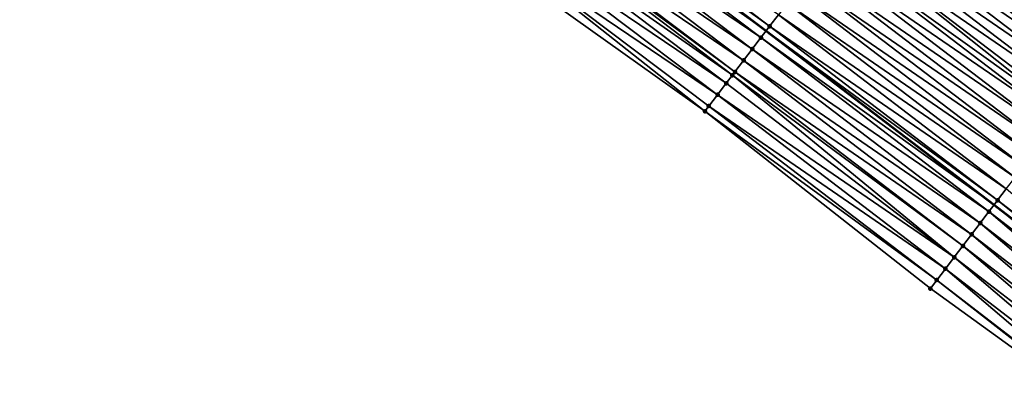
# Model space of a CAD drawing. Header units: feet. Extents: x 2017353 to 2024169, y 808050 to 818690.
# Tile 278 of 305: x 2022428 to 2022497, y 814278 to 814304. Entities that reach past the tile are written whole.
import ezdxf

# ---------------------------------------------------------------- set-up
doc = ezdxf.new("R2010")
doc.units = ezdxf.units.FT
doc.header["$MEASUREMENT"] = 0
for name, color, linetype, lineweight in [('EP_Travel Lane', 172, 'Continuous', 53), ('SB-Road Shots', 141, 'Continuous', 100), ('SB-Road X-Section', 40, 'Continuous', 13)]:
    doc.layers.add(name, color=color, linetype=linetype, lineweight=lineweight)
doc.layers.add('I-77-MM15-17_SB-Surface-BORDER', color=7, linetype='Continuous')
doc.layers.add('I-77-MM15-17_SB-Surface-TIN', color=7, linetype='Continuous')

msp = doc.modelspace()

# ---------------------------------------------------------------- linework, layer by layer
at = {"layer": 'EP_Travel Lane'}
msp.add_polyline3d([(2022350.12720186, 814395.2063310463, 275.2686171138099), (2022366.70862965, 814384.0404421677, 275.886088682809), (2022383.294177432, 814372.871778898, 276.3324678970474), (2022399.611049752, 814361.6074282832, 276.8749274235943), (2022416.027071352, 814350.2039138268, 277.564498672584), (2022432.200002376, 814338.8510123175, 278.160931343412), (2022448.418689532, 814327.1635226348, 278.7709712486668), (2022464.634359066, 814315.4782075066, 279.4882585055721), (2022480.390084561, 814303.5779227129, 280.141175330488), (2022496.272616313, 814291.4434655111, 280.8485980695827), (2022511.998326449, 814279.3196829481, 281.5262035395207), (2022527.694063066, 814266.9453858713, 282.2496234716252), (2022543.388419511, 814254.5721769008, 283.0226488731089), (2022558.769845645, 814242.1365156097, 283.7643351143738)], dxfattribs=at)
at = {"layer": 'I-77-MM15-17_SB-Surface-BORDER', "color": 3, "linetype": 'Continuous', "lineweight": -3}
msp.add_polyline3d([(2022555.938578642, 814238.6556753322, 283.5252353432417), (2022540.148849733, 814250.4243857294, 282.7168891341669), (2022524.293037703, 814262.5902565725, 281.9178593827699), (2022507.859748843, 814274.0225502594, 281.1653015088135), (2022491.831573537, 814285.6061360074, 280.4174105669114), (2022476.123321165, 814297.9708353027, 279.7474663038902), (2022460.182331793, 814309.334606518, 279.063216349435), (2022444.607446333, 814321.9040404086, 278.4048154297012), (2022428.441323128, 814333.6669691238, 277.8490439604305), (2022412.965340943, 814345.7840560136, 277.3495931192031)], dxfattribs=at)
at = {"layer": 'I-77-MM15-17_SB-Surface-TIN', "color": 128, "linetype": 'Continuous', "lineweight": -3}
for points in [[(2022480.636254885, 814303.9016018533, 280.1670398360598), (2022464.87661933, 814315.8125619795, 279.5121680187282), (2022464.634359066, 814315.4782075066, 279.4882585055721)], [(2022480.636254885, 814303.9016018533, 280.1670398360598), (2022481.241408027, 814304.6977147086, 280.2380485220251), (2022464.87661933, 814315.8125619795, 279.5121680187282)], [(2022505.599229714, 814303.7065098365, 281.8261927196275), (2022489.715793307, 814315.8415823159, 281.1504274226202), (2022489.110800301, 814315.0453471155, 281.0735783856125)], [(2022505.599229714, 814303.7065098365, 281.8261927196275), (2022506.204154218, 814304.5027973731, 281.9055401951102), (2022489.715793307, 814315.8415823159, 281.1504274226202)], [(2022480.030898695, 814303.1056441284, 280.1034365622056), (2022464.289883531, 814315.002781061, 279.4542610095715), (2022463.703206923, 814314.1929570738, 279.3942433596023)], [(2022464.289883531, 814315.002781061, 279.4542610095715), (2022480.390084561, 814303.5779227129, 280.141175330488), (2022464.634359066, 814315.4782075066, 279.4882585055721)], [(2022480.030898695, 814303.1056441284, 280.1034365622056), (2022480.390084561, 814303.5779227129, 280.141175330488), (2022464.289883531, 814315.002781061, 279.4542610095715)], [(2022480.636254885, 814303.9016018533, 280.1670398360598), (2022464.634359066, 814315.4782075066, 279.4882585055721), (2022480.390084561, 814303.5779227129, 280.141175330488)], [(2022504.994261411, 814302.910255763, 281.7484426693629), (2022489.110800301, 814315.0453471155, 281.0735783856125), (2022488.505760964, 814314.2491473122, 280.9984190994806)], [(2022504.994261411, 814302.910255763, 281.7484426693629), (2022505.599229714, 814303.7065098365, 281.8261927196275), (2022489.110800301, 814315.0453471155, 281.0735783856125)], [(2022479.425587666, 814302.3096519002, 280.0381862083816), (2022463.703206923, 814314.1929570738, 279.3942433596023), (2022463.116568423, 814313.3831053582, 279.3328668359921)], [(2022479.425587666, 814302.3096519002, 280.0381862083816), (2022480.030898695, 814303.1056441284, 280.1034365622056), (2022463.703206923, 814314.1929570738, 279.3942433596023)], [(2022503.913381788, 814301.4879413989, 281.6153366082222), (2022488.505760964, 814314.2491473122, 280.9984190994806), (2022487.969666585, 814313.543776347, 280.9335998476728)], [(2022503.913381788, 814301.4879413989, 281.6153366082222), (2022504.389282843, 814302.1140095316, 281.6710669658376), (2022488.505760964, 814314.2491473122, 280.9984190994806)], [(2022504.389282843, 814302.1140095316, 281.6710669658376), (2022504.994261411, 814302.910255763, 281.7484426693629), (2022488.505760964, 814314.2491473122, 280.9984190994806)], [(2022478.820079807, 814301.5138100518, 279.9801144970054), (2022463.116568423, 814313.3831053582, 279.3328668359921), (2022462.529691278, 814312.5734272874, 279.2800000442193)], [(2022478.820079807, 814301.5138100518, 279.9801144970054), (2022479.425587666, 814302.3096519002, 280.0381862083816), (2022463.116568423, 814313.3831053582, 279.3328668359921)], [(2022487.295172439, 814312.6571372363, 280.8666954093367), (2022503.776558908, 814301.3080242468, 281.6007071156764), (2022487.893144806, 814313.443155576, 280.9254638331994)], [(2022503.784090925, 814301.3179263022, 281.6014724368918), (2022487.900640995, 814313.4530091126, 280.9262005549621), (2022487.893144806, 814313.443155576, 280.9254638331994)], [(2022503.784090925, 814301.3179263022, 281.6014724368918), (2022487.893144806, 814313.443155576, 280.9254638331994), (2022503.776558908, 814301.3080242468, 281.6007071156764)], [(2022503.784090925, 814301.3179263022, 281.6014724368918), (2022487.969666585, 814313.543776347, 280.9335998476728), (2022487.900640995, 814313.4530091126, 280.9262005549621)], [(2022503.784090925, 814301.3179263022, 281.6014724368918), (2022503.913381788, 814301.4879413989, 281.6153366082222), (2022487.969666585, 814313.543776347, 280.9335998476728)], [(2022478.040656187, 814300.4895244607, 279.9078319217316), (2022462.400826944, 814312.3957790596, 279.2707314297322), (2022461.942459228, 814311.7640074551, 279.2397886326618)], [(2022478.214542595, 814300.7179906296, 279.9231133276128), (2022462.529691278, 814312.5734272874, 279.2800000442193), (2022462.400826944, 814312.3957790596, 279.2707314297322)], [(2022478.040656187, 814300.4895244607, 279.9078319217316), (2022478.214542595, 814300.7179906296, 279.9231133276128), (2022462.400826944, 814312.3957790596, 279.2707314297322)], [(2022478.214542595, 814300.7179906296, 279.9231133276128), (2022478.820079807, 814301.5138100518, 279.9801144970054), (2022462.529691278, 814312.5734272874, 279.2800000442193)], [(2022503.178677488, 814300.5220123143, 281.5399569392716), (2022487.295172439, 814312.6571372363, 280.8666954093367), (2022486.689792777, 814311.8611974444, 280.803948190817)], [(2022503.178677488, 814300.5220123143, 281.5399569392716), (2022503.776558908, 814301.3080242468, 281.6007071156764), (2022487.295172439, 814312.6571372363, 280.8666954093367)], [(2022477.60886275, 814299.9222801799, 279.8713141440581), (2022461.942459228, 814311.7640074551, 279.2397886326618), (2022461.355516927, 814310.9543767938, 279.1892452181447)], [(2022477.60886275, 814299.9222801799, 279.8713141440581), (2022478.040656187, 814300.4895244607, 279.9078319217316), (2022461.942459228, 814311.7640074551, 279.2397886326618)], [(2022502.573315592, 814299.7260589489, 281.4765616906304), (2022486.689792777, 814311.8611974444, 280.803948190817), (2022486.084481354, 814311.0652055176, 280.7387122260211)], [(2022502.573315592, 814299.7260589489, 281.4765616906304), (2022503.178677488, 814300.5220123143, 281.5399569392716), (2022486.689792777, 814311.8611974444, 280.803948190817)], [(2022477.003214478, 814299.1265456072, 279.8183634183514), (2022461.355516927, 814310.9543767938, 279.1892452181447), (2022460.768754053, 814310.1446155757, 279.1323036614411)], [(2022477.003214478, 814299.1265456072, 279.8183634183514), (2022477.60886275, 814299.9222801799, 279.8713141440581), (2022461.355516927, 814310.9543767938, 279.1892452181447)], [(2022501.968000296, 814298.9300699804, 281.4114668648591), (2022486.084481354, 814311.0652055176, 280.7387122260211), (2022485.479102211, 814310.2692653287, 280.6759460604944)], [(2022501.968000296, 814298.9300699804, 281.4114668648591), (2022502.573315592, 814299.7260589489, 281.4765616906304), (2022486.084481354, 814311.0652055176, 280.7387122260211)], [(2022501.115640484, 814297.8094597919, 281.3240640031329), (2022485.479102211, 814310.2692653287, 280.6759460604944), (2022484.873608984, 814309.4734123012, 280.6173406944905)], [(2022501.115640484, 814297.8094597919, 281.3240640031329), (2022501.362638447, 814298.1341165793, 281.3480699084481), (2022485.479102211, 814310.2692653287, 280.6759460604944)], [(2022501.362638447, 814298.1341165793, 281.3480699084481), (2022501.968000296, 814298.9300699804, 281.4114668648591), (2022485.479102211, 814310.2692653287, 280.6759460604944)], [(2022476.123321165, 814297.9708353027, 279.7474663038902), (2022460.768754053, 814310.1446155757, 279.1323036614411), (2022460.182331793, 814309.334606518, 279.063216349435)], [(2022476.123321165, 814297.9708353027, 279.7474663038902), (2022476.397459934, 814298.3308922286, 279.7692886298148), (2022460.768754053, 814310.1446155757, 279.1323036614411)], [(2022476.397459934, 814298.3308922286, 279.7692886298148), (2022477.003214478, 814299.1265456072, 279.8183634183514), (2022460.768754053, 814310.1446155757, 279.1323036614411)], [(2022500.757123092, 814297.3382804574, 281.2902714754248), (2022484.873608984, 814309.4734123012, 280.6173406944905), (2022484.268154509, 814308.6775296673, 280.5573220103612)], [(2022500.757123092, 814297.3382804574, 281.2902714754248), (2022501.115640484, 814297.8094597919, 281.3240640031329), (2022484.873608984, 814309.4734123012, 280.6173406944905)], [(2022500.151530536, 814296.542503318, 281.2352886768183), (2022484.268154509, 814308.6775296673, 280.5573220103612), (2022483.662679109, 814307.8816630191, 280.4980664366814)], [(2022500.151530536, 814296.542503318, 281.2352886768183), (2022500.757123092, 814297.3382804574, 281.2902714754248), (2022484.268154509, 814308.6775296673, 280.5573220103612)], [(2022499.545920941, 814295.7467391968, 281.1809273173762), (2022483.662679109, 814307.8816630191, 280.4980664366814), (2022483.057273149, 814307.085743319, 280.4362783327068)], [(2022499.545920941, 814295.7467391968, 281.1809273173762), (2022500.151530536, 814296.542503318, 281.2352886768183), (2022483.662679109, 814307.8816630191, 280.4980664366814)], [(2022498.940391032, 814294.9509141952, 281.1236597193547), (2022483.057273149, 814307.085743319, 280.4362783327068), (2022482.451846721, 814306.2898392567, 280.3752367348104)], [(2022498.940391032, 814294.9509141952, 281.1236597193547), (2022499.545920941, 814295.7467391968, 281.1809273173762), (2022483.057273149, 814307.085743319, 280.4362783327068)], [(2022498.335018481, 814294.1549689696, 281.0606530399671), (2022482.451846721, 814306.2898392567, 280.3752367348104), (2022481.846541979, 814305.4938422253, 280.309757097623)], [(2022498.335018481, 814294.1549689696, 281.0606530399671), (2022498.940391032, 814294.9509141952, 281.1236597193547), (2022482.451846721, 814306.2898392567, 280.3752367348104)], [(2022497.72975004, 814293.3589442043, 280.9938493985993), (2022481.846541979, 814305.4938422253, 280.309757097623), (2022481.241408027, 814304.6977147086, 280.2380485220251)], [(2022497.72975004, 814293.3589442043, 280.9938493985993), (2022498.335018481, 814294.1549689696, 281.0606530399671), (2022481.846541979, 814305.4938422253, 280.309757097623)], [(2022497.12431618, 814292.5630458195, 280.9330787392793), (2022481.241408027, 814304.6977147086, 280.2380485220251), (2022480.636254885, 814303.9016018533, 280.1670398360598)], [(2022497.12431618, 814292.5630458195, 280.9330787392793), (2022497.72975004, 814293.3589442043, 280.9938493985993), (2022481.241408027, 814304.6977147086, 280.2380485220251)], [(2022480.030898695, 814303.1056441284, 280.1034365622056), (2022496.272616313, 814291.4434655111, 280.8485980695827), (2022480.390084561, 814303.5779227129, 280.141175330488)], [(2022496.518840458, 814291.767179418, 280.8738348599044), (2022480.636254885, 814303.9016018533, 280.1670398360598), (2022480.390084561, 814303.5779227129, 280.141175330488)], [(2022496.518840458, 814291.767179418, 280.8738348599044), (2022480.390084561, 814303.5779227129, 280.141175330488), (2022496.272616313, 814291.4434655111, 280.8485980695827)], [(2022496.518840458, 814291.767179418, 280.8738348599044), (2022497.12431618, 814292.5630458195, 280.9330787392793), (2022480.636254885, 814303.9016018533, 280.1670398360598)], [(2022495.91344169, 814290.9712542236, 280.8117843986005), (2022480.030898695, 814303.1056441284, 280.1034365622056), (2022479.425587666, 814302.3096519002, 280.0381862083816)], [(2022495.91344169, 814290.9712542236, 280.8117843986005), (2022496.272616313, 814291.4434655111, 280.8485980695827), (2022480.030898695, 814303.1056441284, 280.1034365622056)], [(2022495.308079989, 814290.1753007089, 280.7483820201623), (2022479.425587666, 814302.3096519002, 280.0381862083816), (2022478.820079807, 814301.5138100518, 279.9801144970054)], [(2022495.308079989, 814290.1753007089, 280.7483820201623), (2022495.91344169, 814290.9712542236, 280.8117843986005), (2022479.425587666, 814302.3096519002, 280.0381862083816)], [(2022494.702688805, 814289.3793697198, 280.6860549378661), (2022478.820079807, 814301.5138100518, 279.9801144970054), (2022478.214542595, 814300.7179906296, 279.9231133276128)], [(2022494.702688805, 814289.3793697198, 280.6860549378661), (2022495.308079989, 814290.1753007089, 280.7483820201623), (2022478.820079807, 814301.5138100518, 279.9801144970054)], [(2022494.09725409, 814288.5834719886, 280.6253154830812), (2022478.214542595, 814300.7179906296, 279.9231133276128), (2022478.040656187, 814300.4895244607, 279.9078319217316)], [(2022494.09725409, 814288.5834719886, 280.6253154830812), (2022494.702688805, 814289.3793697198, 280.6860549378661), (2022478.214542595, 814300.7179906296, 279.9231133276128)], [(2022493.491719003, 814287.7876509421, 280.5682367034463), (2022477.60886275, 814299.9222801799, 279.8713141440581), (2022477.003214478, 814299.1265456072, 279.8183634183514)], [(2022493.491719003, 814287.7876509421, 280.5682367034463), (2022478.040656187, 814300.4895244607, 279.9078319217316), (2022477.60886275, 814299.9222801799, 279.8713141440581)], [(2022493.491719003, 814287.7876509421, 280.5682367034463), (2022494.09725409, 814288.5834719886, 280.6253154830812), (2022478.040656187, 814300.4895244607, 279.9078319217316)], [(2022492.886167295, 814286.9918425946, 280.5117641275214), (2022477.003214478, 814299.1265456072, 279.8183634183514), (2022476.397459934, 814298.3308922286, 279.7692886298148)], [(2022492.886167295, 814286.9918425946, 280.5117641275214), (2022493.491719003, 814287.7876509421, 280.5682367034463), (2022477.003214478, 814299.1265456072, 279.8183634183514)], [(2022492.280602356, 814286.1960443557, 280.4557741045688), (2022476.397459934, 814298.3308922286, 279.7692886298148), (2022476.123321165, 814297.9708353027, 279.7474663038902)], [(2022491.831573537, 814285.6061360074, 280.4174105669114), (2022492.280602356, 814286.1960443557, 280.4557741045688), (2022476.123321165, 814297.9708353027, 279.7474663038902)], [(2022492.280602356, 814286.1960443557, 280.4557741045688), (2022492.886167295, 814286.9918425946, 280.5117641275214), (2022476.397459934, 814298.3308922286, 279.7692886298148)], [(2022512.259623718, 814279.6541726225, 281.5497692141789), (2022497.12431618, 814292.5630458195, 280.9330787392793), (2022496.518840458, 814291.767179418, 280.8738348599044)], [(2022496.518840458, 814291.767179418, 280.8738348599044), (2022496.272616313, 814291.4434655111, 280.8485980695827), (2022511.998326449, 814279.3196829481, 281.5262035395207)], [(2022512.259623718, 814279.6541726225, 281.5497692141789), (2022496.518840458, 814291.767179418, 280.8738348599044), (2022511.998326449, 814279.3196829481, 281.5262035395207)], [(2022511.644011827, 814278.8661206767, 281.4942488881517), (2022496.272616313, 814291.4434655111, 280.8485980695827), (2022495.91344169, 814290.9712542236, 280.8117843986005)], [(2022511.644011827, 814278.8661206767, 281.4942488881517), (2022511.998326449, 814279.3196829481, 281.5262035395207), (2022496.272616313, 814291.4434655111, 280.8485980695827)], [(2022511.028311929, 814278.0781377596, 281.4418855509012), (2022495.91344169, 814290.9712542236, 280.8117843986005), (2022495.308079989, 814290.1753007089, 280.7483820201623)], [(2022511.028311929, 814278.0781377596, 281.4418855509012), (2022511.644011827, 814278.8661206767, 281.4942488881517), (2022495.91344169, 814290.9712542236, 280.8117843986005)], [(2022510.412513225, 814277.2902323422, 281.3930666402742), (2022495.308079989, 814290.1753007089, 280.7483820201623), (2022494.702688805, 814289.3793697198, 280.6860549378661)], [(2022510.412513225, 814277.2902323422, 281.3930666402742), (2022511.028311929, 814278.0781377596, 281.4418855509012), (2022495.308079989, 814290.1753007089, 280.7483820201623)], [(2022509.796786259, 814276.5022706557, 281.341674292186), (2022494.702688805, 814289.3793697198, 280.6860549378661), (2022494.09725409, 814288.5834719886, 280.6253154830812)], [(2022509.796786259, 814276.5022706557, 281.341674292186), (2022510.412513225, 814277.2902323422, 281.3930666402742), (2022494.702688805, 814289.3793697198, 280.6860549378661)], [(2022509.181211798, 814275.714189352, 281.2848112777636), (2022494.09725409, 814288.5834719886, 280.6253154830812), (2022493.491719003, 814287.7876509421, 280.5682367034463)], [(2022509.181211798, 814275.714189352, 281.2848112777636), (2022509.796786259, 814276.5022706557, 281.341674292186), (2022494.09725409, 814288.5834719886, 280.6253154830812)], [(2022508.565682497, 814274.9260726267, 281.2263282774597), (2022493.491719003, 814287.7876509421, 280.5682367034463), (2022492.886167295, 814286.9918425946, 280.5117641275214)], [(2022508.565682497, 814274.9260726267, 281.2263282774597), (2022509.181211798, 814275.714189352, 281.2848112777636), (2022493.491719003, 814287.7876509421, 280.5682367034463)], [(2022507.950011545, 814274.1380670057, 281.1729265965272), (2022492.886167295, 814286.9918425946, 280.5117641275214), (2022492.280602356, 814286.1960443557, 280.4557741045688)], [(2022507.950011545, 814274.1380670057, 281.1729265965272), (2022508.565682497, 814274.9260726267, 281.2263282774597), (2022492.886167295, 814286.9918425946, 280.5117641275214)], [(2022507.859748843, 814274.0225502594, 281.1653015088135), (2022492.280602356, 814286.1960443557, 280.4557741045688), (2022491.831573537, 814285.6061360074, 280.4174105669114)], [(2022507.859748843, 814274.0225502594, 281.1653015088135), (2022507.950011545, 814274.1380670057, 281.1729265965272), (2022492.280602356, 814286.1960443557, 280.4557741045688)]]:
    msp.add_3dface(points, dxfattribs=at)
at = {"layer": 'SB-Road Shots', "lineweight": 100}
for p in [(2022480.636254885, 814303.9016018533, 280.1670398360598), (2022480.030898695, 814303.1056441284, 280.1034365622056), (2022479.425587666, 814302.3096519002, 280.0381862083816), (2022478.820079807, 814301.5138100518, 279.9801144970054), (2022478.214542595, 814300.7179906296, 279.9231133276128), (2022477.60886275, 814299.9222801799, 279.8713141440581), (2022478.040656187, 814300.4895244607, 279.9078319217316), (2022477.003214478, 814299.1265456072, 279.8183634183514), (2022476.123321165, 814297.9708353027, 279.7474663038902), (2022476.397459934, 814298.3308922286, 279.7692886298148), (2022496.518840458, 814291.767179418, 280.8738348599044), (2022495.91344169, 814290.9712542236, 280.8117843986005), (2022495.308079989, 814290.1753007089, 280.7483820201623), (2022494.702688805, 814289.3793697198, 280.6860549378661), (2022494.09725409, 814288.5834719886, 280.6253154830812), (2022493.491719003, 814287.7876509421, 280.5682367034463), (2022492.886167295, 814286.9918425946, 280.5117641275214), (2022492.280602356, 814286.1960443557, 280.4557741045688), (2022491.831573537, 814285.6061360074, 280.4174105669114)]:
    msp.add_point(p, dxfattribs=at)
at = {"layer": 'SB-Road X-Section', "extrusion": (0.7941527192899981, -0.6067390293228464, 0.03448490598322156), "elevation": 1112098.199695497, "flags": 128}
msp.add_lwpolyline([(1874941.540413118, -38091.26299458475), (1874940.760000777, -38091.318830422), (1874939.760000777, -38091.37843579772), (1874938.760000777, -38091.43102995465), (1874938.176127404, -38091.47537219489), (1874937.760000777, -38091.51198272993), (1874937.717460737, -38091.51570803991), (1874936.760000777, -38091.59524187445), (1874935.760000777, -38091.67037208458), (1874934.760000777, -38091.74766890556), (1874933.760000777, -38091.81984141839), (1874932.760000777, -38091.88960031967), (1874931.760000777, -38091.95827394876), (1874930.760000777, -38092.03056801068), (1874929.760000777, -38092.10790484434), (1874928.760000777, -38092.18479961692), (1874927.760000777, -38092.260003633), (1874926.874032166, -38092.32486146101), (1874926.760000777, -38092.33226515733), (1874925.760000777, -38092.39180571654), (1874924.760000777, -38092.45459027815), (1874923.760000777, -38092.51986506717), (1874922.760000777, -38092.58266858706), (1874921.760000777, -38092.64130883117), (1874920.760000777, -38092.70136323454), (1874919.760000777, -38092.76065407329), (1874918.760000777, -38092.82247894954), (1874917.760000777, -38092.88355687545), (1874916.760000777, -38092.94907548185), (1874915.760000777, -38093.02082673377), (1874914.760000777, -38093.09187767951), (1874913.760000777, -38093.15551880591), (1874912.760000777, -38093.22080799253), (1874911.760000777, -38093.27891426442), (1874910.760000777, -38093.33594935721), (1874910.472889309, -38093.3512398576), (1874909.760000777, -38093.38777936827), (1874908.760000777, -38093.44076160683), (1874907.760000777, -38093.48986560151), (1874907.307460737, -38093.51170091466)], dxfattribs=at)
at = {"layer": 'SB-Road X-Section', "extrusion": (0.7941527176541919, -0.6067390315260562, 0.03448490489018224), "elevation": 1112118.194592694, "flags": 128}
msp.add_lwpolyline([(1874940.896265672, -38091.28728983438), (1874940.76305582, -38091.29636647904), (1874939.76305582, -38091.36433879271), (1874938.763055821, -38091.42744134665), (1874937.76305582, -38091.50602529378), (1874936.76305582, -38091.58864375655), (1874935.763055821, -38091.66579621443), (1874934.76305582, -38091.73993244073), (1874933.76305582, -38091.81655944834), (1874932.763055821, -38091.89210396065), (1874931.76305582, -38091.96442501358), (1874930.76305582, -38092.04105743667), (1874929.763055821, -38092.12045213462), (1874928.76305582, -38092.19824845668), (1874927.76305582, -38092.27567020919), (1874926.976646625, -38092.33143373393), (1874926.76305582, -38092.34530615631), (1874925.763055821, -38092.40685826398), (1874924.763055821, -38092.47029124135), (1874923.76305582, -38092.53542480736), (1874922.76305582, -38092.5988594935), (1874922.355122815, -38092.62287968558), (1874921.763055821, -38092.6566923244), (1874920.76305582, -38092.71170784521), (1874919.76305582, -38092.76610155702), (1874918.76305582, -38092.823403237), (1874917.76305582, -38092.88644741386), (1874916.763055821, -38092.95329081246), (1874915.763055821, -38093.01409763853), (1874914.763055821, -38093.07337677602), (1874913.76305582, -38093.13546416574), (1874912.76305582, -38093.19890427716), (1874911.763055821, -38093.26126845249), (1874910.76305582, -38093.32204405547), (1874909.76305582, -38093.37915680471), (1874908.76305582, -38093.43566298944), (1874907.763055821, -38093.49168633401), (1874907.021694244, -38093.53007270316)], dxfattribs=at)

doc.saveas('drawing.dxf')
